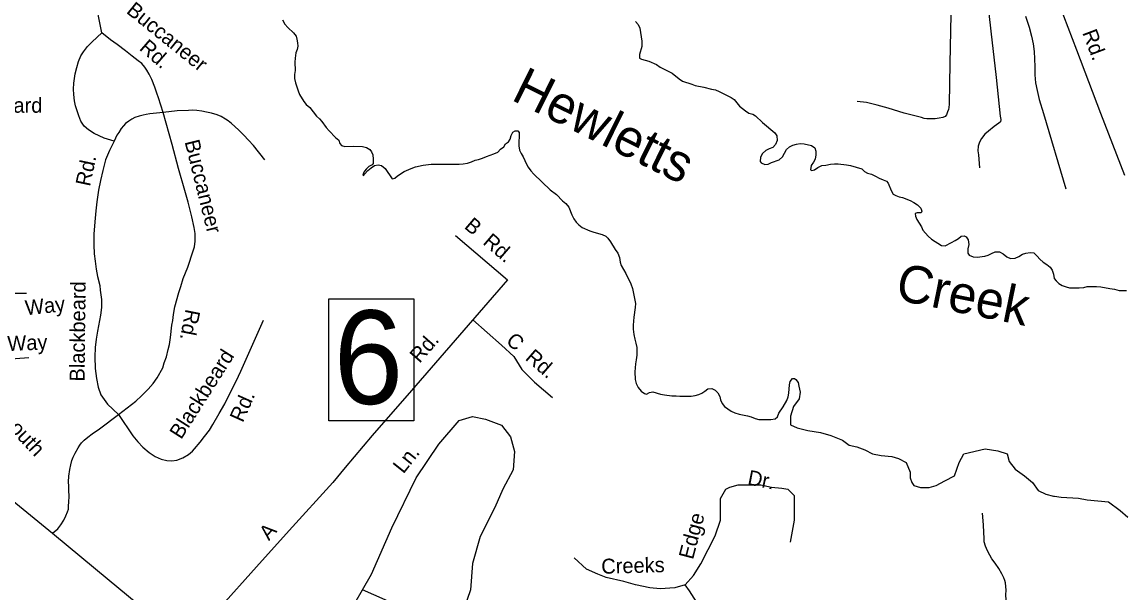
# Model space of a CAD drawing. Extents: x 1945482 to 2853149, y 66427 to 1015778.
# Drawn here: x 2344687 to 2349522, y 160011 to 162514 of the extents above; entities that cross this region are included whole.
import ezdxf

# ---------------------------------------------------------------- set-up
doc = ezdxf.new("R2010")
doc.units = 0
for name, color, linetype in [('Old_Level_10', 7, 'Continuous'), ('Old_Level_21', 7, 'Continuous'), ('Old_Level_31', 7, 'Continuous'), ('Old_Level_35', 7, 'Continuous'), ('Old_Level_60', 7, 'Continuous')]:
    doc.layers.add(name, color=color, linetype=linetype)

msp = doc.modelspace()

# ---------------------------------------------------------------- linework, layer by layer
at = {"layer": 'Old_Level_31'}
msp.add_lwpolyline([(2346031.2, 161300.5), (2346405, 161300.5), (2346405, 160766.2), (2346031.2, 160766.2)], close=True, dxfattribs=at)
at = {"layer": 'Old_Level_35'}
for p, q in [((2345037.2, 162467.3), (2344982.2, 162741.7)), ((2346587.1, 161578.2), (2346814.7, 161383.3)), ((2344482.9, 160548.7), (2344820.1, 160273.8))]:
    msp.add_line(p, q, dxfattribs=at)
for points in [[(2349095.3, 162962), (2349214, 162642.5), (2349309.9, 162392.2), (2349414.7, 162114.4), (2349519.7, 161842.2)], [(2348909.6, 162694.8), (2348934.4, 162473.5), (2348956.6, 162270.3), (2348975.1, 162101), (2348977.6, 162087), (2348976.1, 162077.1), (2348968.4, 162070.5), (2348949, 162056), (2348923.9, 162035), (2348908.3, 162022.2), (2348893, 162003.5), (2348883.8, 161987.4), (2348878.3, 161969.1), (2348877.1, 161949.1), (2348879.8, 161931.1), (2348884.3, 161875.2)], [(2348760.6, 162620.6), (2348753.9, 162332.2), (2348751.1, 162154.2), (2348749.7, 162140), (2348748.2, 162130.1), (2348744.3, 162119.7), (2348738.9, 162107.7), (2348733.3, 162099.3), (2348723.3, 162095), (2348707.3, 162092.4), (2348689.7, 162089.7), (2348671.7, 162089), (2348653.6, 162090.2), (2348641.4, 162091.7), (2348629.4, 162095.2), (2348554.5, 162114.2), (2348483.7, 162135.7), (2348435.3, 162149.5), (2348406.7, 162156.6), (2348388.5, 162161.8), (2348348.3, 162166.1)], [(2349085.8, 162539.6), (2349101.8, 162492), (2349111.5, 162452.6), (2349118.8, 162418.8), (2349124, 162384.9), (2349125.3, 162353.1), (2349126.7, 162317), (2349126.1, 162282.9), (2349129.5, 162247.2), (2349136.7, 162213.4), (2349146.5, 162173.7), (2349164.7, 162112.4), (2349262.1, 161782.2)], [(2345090.2, 161991.2), (2345047.6, 162005.6), (2345025.2, 162014.6), (2345002.8, 162025.8), (2344977.9, 162040.9), (2344959.5, 162057.9), (2344944.5, 162079.6), (2344935.7, 162103.3), (2344928.6, 162125), (2344921.9, 162146.7), (2344917.1, 162168.5), (2344914, 162196.3), (2344913.1, 162220.2), (2344914, 162246.5), (2344920.3, 162286.8), (2344927.4, 162315), (2344934.2, 162341.2), (2344945, 162365.5), (2344956.5, 162384), (2344973.6, 162406.7), (2344994.8, 162427.6), (2345037.2, 162467.3)], [(2345305, 162117.9), (2345284.5, 162181.1), (2345277.7, 162202.8), (2345268.8, 162228.4), (2345255.4, 162262), (2345244.6, 162285.5), (2345233.7, 162303.1), (2345225.3, 162316.6), (2345212.5, 162332.1), (2345196, 162343.6), (2345169.3, 162364.6), (2345140.5, 162387.4), (2345103.2, 162415.8), (2345074.5, 162436.6), (2345037.2, 162467.3)], [(2345305, 162117.9), (2345247.5, 162111.7), (2345231.6, 162108.7), (2345217.6, 162106.2), (2345199.7, 162101.6), (2345181.9, 162095), (2345168.4, 162088.5), (2345154.6, 162079.8), (2345140.9, 162069.4), (2345131.5, 162058.8), (2345121.8, 162046.6), (2345110.6, 162030.1), (2345102.9, 162017.7), (2345090.2, 161991.2)], [(2345109.3, 160793.7), (2345185.1, 160852.5), (2345210.1, 160875.5), (2345239.2, 160904.8), (2345262.1, 160929.7), (2345279.2, 160954.3), (2345303.4, 160997.3), (2345310.4, 161019.6), (2345319.6, 161045.9), (2345328.1, 161078.4), (2345333.5, 161100.6), (2345338.2, 161130.6), (2345343.9, 161185), (2345347.4, 161205.2), (2345350.3, 161231.2), (2345356.8, 161265.6), (2345374.4, 161328.3), (2345383.5, 161354.6), (2345393.9, 161389.2), (2345413.9, 161439.8), (2345437.1, 161510.7), (2345442.6, 161528.9), (2345445.6, 161553), (2345446.2, 161587.2), (2345441.2, 161612.9), (2345431.1, 161660.7), (2345414.8, 161724.1), (2345400.7, 161775.4), (2345372.9, 161872.4), (2345344.7, 161977.3), (2345305, 162117.9)], [(2345751.5, 161909.4), (2345701, 161973.4), (2345680.1, 161996.5), (2345659.2, 162017.7), (2345636.3, 162040.7), (2345605.3, 162069.7), (2345590.7, 162080.9), (2345578.3, 162088.6), (2345559.8, 162099.7), (2345541.8, 162107.2), (2345517.2, 162114.1), (2345495, 162119.2), (2345474.9, 162122.6), (2345452.8, 162125.7), (2345435, 162127), (2345417, 162126.2), (2345366.8, 162124.3), (2345305, 162117.9)], [(2345090.2, 161991.2), (2345069.8, 161950.4), (2345053.3, 161909.7), (2345041.1, 161863.2), (2345031, 161818.9), (2345022.5, 161776.5), (2345014.7, 161726), (2345010, 161686.1), (2345006, 161637.7), (2345002.2, 161583.7), (2345002.1, 161537.4), (2345003.7, 161497.8), (2345006.9, 161465.7), (2345012.3, 161429.9), (2345017.5, 161398.2), (2345027.2, 161358.6), (2345030, 161338.7), (2345032.8, 161318.7), (2345035.6, 161296.9), (2345035, 161262.7), (2345030.1, 161228.7), (2345017.1, 161158), (2345012.2, 161124), (2345007.8, 161087.7), (2345005.5, 161045.6), (2345007.5, 160995.4), (2345013.1, 160951.7), (2345020.5, 160913.9), (2345032.1, 160879.1), (2345062.1, 160839.1), (2345109.3, 160793.7)], [(2346814.7, 161383.3), (2346393.7, 160898.3), (2346221.7, 160701.5), (2346103.2, 160560.6), (2346049.7, 160494.5)], [(2344164.9, 161154.9), (2344169.7, 161156.5), (2344233.5, 161197.5), (2344292.6, 161247.7), (2344360.9, 161288.7), (2344442.9, 161316), (2344565.8, 161325.1), (2344706.9, 161325.1)], [(2345109.3, 160793.7), (2345173.1, 160700), (2345194.2, 160673), (2345217.1, 160649.6), (2345244.3, 160626.7), (2345270.9, 160609.7), (2345297.3, 160597), (2345321.5, 160591.7), (2345343.5, 160590.6), (2345365.4, 160593.4), (2345391.3, 160602.7), (2345416.6, 160617.8), (2345434.1, 160632.3), (2345443.5, 160642.8), (2345468.3, 160671.7), (2345487.3, 160696.4), (2345508.2, 160725.1), (2345523.3, 160750), (2345551.6, 160797.1), (2345575.8, 160840), (2345598, 160884.9), (2345625.7, 160940.2), (2345646, 160983), (2345746, 161206.7)], [(2346662.9, 161208.5), (2346789, 161096.7), (2346842.3, 161047.6), (2346878.5, 160990), (2346933.9, 160934.5), (2347012.8, 160868.4)], [(2344461.1, 161024.4), (2344716, 161042.6)], [(2344820.1, 160273.8), (2344843.3, 160292.8), (2344856.4, 160309.4), (2344869.7, 160330), (2344878.8, 160348.4), (2344886.3, 160366.4), (2344889.8, 160378.7), (2344891.2, 160392.8), (2344892.5, 160408.6), (2344893.4, 160434.9), (2344892.4, 160460.8), (2344891.7, 160478.9), (2344890.9, 160498.8), (2344891.9, 160522.8), (2344897, 160552.9), (2344900.1, 160573.1), (2344905.3, 160591.3), (2344910.7, 160605.6), (2344920.1, 160624.1), (2344933.3, 160646.6), (2344940.7, 160658.7), (2344948.2, 160669.2), (2344959.8, 160681.4), (2344975.4, 160694.2), (2344994.8, 160709.1), (2345025.8, 160730.3), (2345109.3, 160793.7)], [(2345934.8, 159605.7), (2346106.9, 159898), (2346219.1, 160093), (2346307.7, 160297), (2346414.1, 160515.6), (2346514.5, 160663.4), (2346603.1, 160766.9), (2346662.1, 160784.6), (2346718.3, 160772.8), (2346789.1, 160746.2), (2346827.5, 160695.9), (2346845.3, 160630.9), (2346839.3, 160551.1), (2346795, 160465.4), (2346759.6, 160385.6), (2346694.6, 160258.5), (2346662.1, 160140.3), (2346653.3, 160025.1), (2346623.8, 159939.4), (2346567.6, 159900.9), (2346482, 159886.2), (2346387.5, 159930.5), (2346278.2, 159980.7), (2346179.6, 160024.3)], [(2346049.7, 160494.5), (2345857.8, 160285), (2345714.1, 160125.1), (2345553.2, 159944.8), (2345427.1, 159795.7)], [(2347594, 160047.1), (2347630.5, 160088.1), (2347662.3, 160138.2), (2347694.2, 160202), (2347726.1, 160261.3), (2347748.8, 160329.6), (2347748.8, 160384.3), (2347748.8, 160425.3), (2347771.6, 160466.3), (2347789.8, 160475.4), (2347826.2, 160484.5), (2347862.6, 160484.5), (2347926.3, 160484.5), (2347971.8, 160475.4), (2348017.4, 160470.8), (2348044.7, 160466.3), (2348072, 160438.9), (2348072, 160407.1), (2348072, 160361.5), (2348072, 160329.6), (2348053.8, 160233.9)], [(2348968.2, 159853.8), (2348978.4, 159894.2), (2348987.8, 159914.6), (2348992.7, 159938.8), (2348995.9, 159958.9), (2349001.2, 159981.1), (2349000.4, 160003.1), (2349001.6, 160023.1), (2348999, 160039.1), (2348998.3, 160055.2), (2348995.6, 160064.9), (2348991.2, 160076.9), (2348982.6, 160094.6), (2348969.6, 160118), (2348952.9, 160141.3), (2348938, 160160.8), (2348929.2, 160176.5), (2348918.6, 160196.1), (2348909.9, 160215.8), (2348904.9, 160235.6), (2348904.2, 160251.3), (2348903.3, 160275.3), (2348901.9, 160309.3), (2348897.9, 160361.4)], [(2344820.1, 160273.8), (2345068.1, 160067.7), (2345186.8, 159969.1)], [(2347594, 160047.1), (2347548.5, 160033.5), (2347484.8, 160028.9), (2347439.3, 160033.5), (2347375.6, 160047.1), (2347325.5, 160060.8), (2347248.1, 160079), (2347211.7, 160092.7), (2347161.6, 160115.5), (2347107, 160165.6)], [(2347566.7, 159085.8), (2347594, 159199.7), (2347594, 159254.4), (2347594, 159313.6), (2347589.5, 159354.6), (2347566.7, 159391), (2347548.5, 159445.7), (2347553.1, 159491.3), (2347584.9, 159527.7), (2347616.8, 159582.4), (2347630.5, 159650.7), (2347653.2, 159723.6), (2347662.3, 159764.6), (2347676, 159823.9), (2347676, 159864.9), (2347666.9, 159910.4), (2347653.2, 159956), (2347612.3, 160019.8), (2347594, 160047.1)]]:
    msp.add_lwpolyline(points, dxfattribs=at)
at = {"layer": 'Old_Level_60'}
for points in [[(2345828.7, 162524.3), (2345838.5, 162504.2), (2345851.5, 162489.9), (2345877, 162467.2), (2345888.2, 162452.2), (2345892, 162439.1), (2345894.7, 162423.5), (2345895.5, 162408.5), (2345892.7, 162393.4), (2345887.7, 162379.1)], [(2347376.5, 162516.6), (2347388.2, 162503.1), (2347394.5, 162486.9), (2347398.7, 162468.7), (2347404, 162430.7), (2347403.7, 162407.5), (2347393, 162372.1), (2347393.7, 162356), (2347402, 162350.8), (2347434, 162342.3), (2347468, 162327.2), (2347485, 162316.1), (2347537.5, 162289.9), (2347567.7, 162265.2), (2347582.7, 162255.5), (2347623, 162241.6), (2347638, 162235.5), (2347675.5, 162228.2), (2347709.7, 162219.3), (2347726.7, 162216.1), (2347743.5, 162209.3), (2347795.2, 162182.8), (2347808, 162174.5), (2347831.7, 162145.8), (2347857.7, 162125), (2347873, 162114.1), (2347890.7, 162110.2), (2347902.5, 162102.5), (2347933.2, 162074.2), (2347986.7, 162028.2), (2347996, 162014.5), (2347997.7, 161994.7), (2347989.7, 161977.2), (2347977.5, 161963.9), (2347961.7, 161958.4)], [(2345887.7, 162379.1), (2345883.5, 162356.1), (2345882.5, 162338.5), (2345883.5, 162301.9), (2345881.5, 162283.7), (2345881.7, 162266.3), (2345886, 162248.2), (2345896.7, 162213.1), (2345903.7, 162196.8), (2345922, 162165.5), (2345932, 162152.2), (2345949, 162138.7), (2345977.7, 162101.1), (2345990.7, 162089), (2346001.5, 162077.3), (2346020.2, 162051.9), (2346033.5, 162036.8), (2346061.5, 162008.4), (2346076.2, 161995.8), (2346080.7, 161982.1), (2346087, 161972.2), (2346102, 161968.4), (2346138, 161969.1), (2346179.5, 161968.7), (2346196.5, 161963.3), (2346211.5, 161955.2), (2346218.5, 161945.5), (2346224, 161931.2), (2346226, 161912.2), (2346225.7, 161894.5), (2346221.5, 161887.7), (2346207, 161881.2), (2346195, 161869.3), (2346185, 161855.6), (2346181, 161842.6), (2346184.2, 161841.4), (2346189.5, 161849.1), (2346202.7, 161862.7), (2346216.7, 161875.4), (2346231.7, 161885.1), (2346247.5, 161888.2), (2346263, 161884.9), (2346278.5, 161871.4), (2346309.5, 161827.2), (2346320.7, 161829.7), (2346333, 161839.1), (2346362.2, 161858.7), (2346392, 161872.5), (2346411.5, 161879.7), (2346446, 161887.2), (2346480, 161891.4), (2346603.2, 161890.6), (2346620.2, 161892.2), (2346640, 161895.9)], [(2346640, 161895.9), (2346657.5, 161901.7), (2346672.7, 161907.8), (2346688.2, 161911.5), (2346705.5, 161917.1), (2346722.7, 161924.2), (2346755.5, 161936), (2346773, 161943.4), (2346784.7, 161956.8), (2346798.7, 161966.4), (2346806, 161979.5), (2346819.5, 161988.2), (2346826, 162000.5), (2346830.5, 162016), (2346838.5, 162030.8), (2346848.2, 162037.4), (2346859.7, 162037.5), (2346865.5, 162030.3), (2346865.2, 161970.8), (2346867.5, 161951.6), (2346874.5, 161937.6), (2346884, 161922.5), (2346898, 161891.6), (2346905.5, 161878.3), (2346917.5, 161861.1), (2346930.2, 161846.8), (2347002.2, 161778.6), (2347030, 161758.6), (2347055.5, 161730.5), (2347070.7, 161717.8), (2347083.5, 161702.3), (2347097.5, 161668.7), (2347106, 161651.3), (2347116.7, 161637), (2347128, 161624.5), (2347142.5, 161613.8), (2347175.7, 161598), (2347193.7, 161592.2), (2347230.7, 161582.5), (2347245.5, 161575.7), (2347254.5, 161566.8), (2347267, 161551), (2347287.5, 161516.5), (2347298.2, 161500.5), (2347306.2, 161481.5), (2347308.7, 161461.3), (2347313.2, 161446.5), (2347333.7, 161411), (2347355.5, 161366.4), (2347362.5, 161346.3), (2347376.2, 161280.1), (2347375, 161262.6), (2347368.7, 161220.3), (2347365.7, 161184.3), (2347365.7, 161167.3), (2347369, 161143.9), (2347372.7, 161124.3), (2347378, 161105.5), (2347381.7, 161086.6), (2347381.5, 161053.2), (2347379.5, 161033), (2347376.5, 161015.6), (2347373.2, 160980), (2347374.2, 160946.3), (2347378.7, 160929.8), (2347388.5, 160911.6), (2347401.5, 160896.2), (2347415.2, 160884.7), (2347424.2, 160882.6), (2347438.2, 160889.2), (2347452.7, 160892.4), (2347485.5, 160882.8), (2347503, 160879.2), (2347535.2, 160875.8), (2347554.7, 160875.6), (2347570.2, 160874.2), (2347604.5, 160873.1), (2347620.7, 160873.8), (2347637.5, 160876.1), (2347653.5, 160881.1), (2347667.5, 160887.5), (2347680.7, 160896.1), (2347692.7, 160906.1), (2347711.5, 160908), (2347726, 160900.2), (2347737, 160887.9), (2347745.5, 160872.9), (2347749.2, 160857.5), (2347756, 160840.9), (2347767, 160828.1), (2347796.2, 160808.1), (2347811, 160800.3), (2347830.5, 160794.3), (2347866.7, 160787.1), (2347883.2, 160782.5), (2347901.5, 160776.1), (2347917.5, 160772.1), (2347969.2, 160771.5), (2347988, 160774.2), (2347998.2, 160782.7)], [(2347961.7, 161958.4), (2347947.5, 161951.2), (2347933.2, 161938.1), (2347924, 161920.9), (2347923, 161903.1), (2347927, 161897.3), (2347942.7, 161889.3), (2347958.5, 161890.6), (2347972.7, 161898.7), (2348006, 161910.2), (2348020.5, 161923.4), (2348030, 161938.6), (2348038, 161954.7), (2348050.7, 161967.5), (2348066, 161974.4), (2348082.2, 161979.1), (2348098.5, 161980.9), (2348115, 161980.6), (2348148.2, 161972.2), (2348162.2, 161962.1), (2348166.7, 161947.6), (2348167, 161931.4), (2348164, 161912.9), (2348156.5, 161899.6), (2348146, 161884.6), (2348143.5, 161866.1), (2348149.7, 161863.3), (2348160.5, 161866.5), (2348175.7, 161876.2), (2348192.5, 161884.7), (2348211, 161887.1), (2348231, 161891.1), (2348248.2, 161892.1), (2348264.5, 161891.9), (2348301.7, 161888.2), (2348319.2, 161884.4), (2348368, 161869.7), (2348379.5, 161858.9), (2348393.2, 161851.3), (2348411, 161846.6), (2348428, 161838.3), (2348443.7, 161829.1), (2348462.5, 161822.8), (2348476.5, 161816.3), (2348483.7, 161807.3), (2348496.7, 161774.7), (2348505.7, 161759.9), (2348517.2, 161753.6), (2348532, 161748.3), (2348546.5, 161744.2), (2348580.5, 161730.9), (2348596, 161722.8), (2348612.2, 161712.4), (2348627.7, 161697.7), (2348631.5, 161684.4), (2348628, 161677.6), (2348611.7, 161677.2), (2348602.5, 161674.6), (2348603, 161662.2), (2348610, 161648.6), (2348629.5, 161616.8), (2348636.5, 161601.6), (2348658.7, 161575.4), (2348674, 161561.7), (2348718, 161533.6), (2348733, 161533.5), (2348761.7, 161546.8), (2348778, 161555.9), (2348792, 161564.5), (2348804.2, 161574.5), (2348817, 161576.7), (2348826.5, 161572.1), (2348834.2, 161559), (2348837.2, 161538.4), (2348833.5, 161519.4), (2348832.7, 161501), (2348839.2, 161491.8), (2348856, 161484), (2348874, 161482.5), (2348907.2, 161487.3), (2348922, 161492.1), (2348936.7, 161499.9), (2348952.7, 161507), (2348971.2, 161506.4), (2348988.7, 161497.4), (2349004, 161484.8), (2349020.2, 161477.6), (2349040, 161479), (2349057.2, 161486), (2349072.7, 161495.7), (2349087.5, 161500.3), (2349107, 161503.6), (2349122.2, 161501.9), (2349137.2, 161488), (2349148.5, 161473.9), (2349164, 161460.9), (2349179, 161450.7), (2349194, 161438.6)], [(2349194, 161438.6), (2349202.5, 161425.6), (2349208.7, 161408.7), (2349211, 161389.9), (2349219.7, 161379.8), (2349232.7, 161367.3), (2349247.2, 161359.4), (2349263.5, 161352.9), (2349279.5, 161349.2), (2349321.5, 161349), (2349341, 161350.6), (2349356.5, 161354), (2349376.5, 161354.9), (2349396.5, 161354.7), (2349416.2, 161353.1), (2349455, 161345.9), (2349476.2, 161343.2), (2349496.7, 161337.5), (2349513.5, 161336.7), (2349529.2, 161337.4)], [(2347998.2, 160782.7), (2348005.2, 160799.4), (2348023, 160826.5), (2348039.2, 160854.9), (2348045.5, 160871.1), (2348048.2, 160886.6), (2348051, 160923.4), (2348054.5, 160938.2), (2348064.2, 160950.8), (2348072.7, 160951.3), (2348079, 160946.2), (2348089.5, 160933.5), (2348092.2, 160917.4), (2348098.2, 160891.8), (2348094, 160862.3), (2348068.5, 160828.5), (2348056, 160786.2), (2348056, 160748.2), (2348085.5, 160735.5), (2348132, 160722.8), (2348187, 160714.3), (2348233.2, 160701.7), (2348284, 160680.6), (2348313.5, 160659.4), (2348347.2, 160651), (2348381.2, 160638.3), (2348415, 160621.4), (2348453, 160612.9), (2348499.5, 160608.7), (2348529, 160600.2), (2348562.7, 160583.3), (2348579.7, 160541.1), (2348579.7, 160515.7), (2348588, 160494.6), (2348596.5, 160481.9), (2348626, 160473.5), (2348664.2, 160473.5), (2348693.7, 160481.9), (2348731.7, 160503.1), (2348774, 160524.2), (2348795, 160583.3), (2348816.2, 160621.4), (2348909, 160642.5), (2348964, 160634.1), (2349006.2, 160621.4), (2349014.7, 160587.6), (2349040, 160553.8), (2349082.2, 160524.2), (2349116, 160494.6), (2349141.5, 160460.8), (2349175.2, 160443.9), (2349209, 160435.4), (2349213.2, 160435.4), (2349242.7, 160431.2), (2349318.7, 160427), (2349356.7, 160418.5), (2349449.7, 160410.1), (2349500.5, 160372), (2349534.2, 160342.5)]]:
    msp.add_lwpolyline(points, dxfattribs=at)

# ---------------------------------------------------------------- texts
at = {"layer": 'Old_Level_10'}
for s, height, rotation, p in [('Buccaneer', 65.62, 321.0761, (2345140.3, 162556.5)), ('Rd.', 65.62, 290.6979, (2349334.1, 162467.4)), ('Rd.', 65.62, 319.1111, (2345197.1, 162394.5)), ('Buccaneer', 65.62, 283.947, (2345399.1, 161989.6)), ('Rd.', 65.62, 77.9751, (2344984.6, 161790.5)), ('B  Rd.', 65.62, 319.4397, (2346621.8, 161613.2)), ('Blackbeard', 65.62, 89.374, (2344961, 160937.7)), ('Way', 65.62, 6.0724, (2344703.9, 161228.1)), ('Rd.', 65.62, 258.9688, (2345404.3, 161258.2)), ('Way', 65.62, 2.411, (2344624, 161071.5)), ('Rd.', 65.62, 49.0456, (2346429.8, 161015)), ('C  Rd.', 65.62, 319.0518, (2346804.3, 161109.7)), ('Blackbeard', 65.62, 57.5301, (2345384.3, 160680.9)), ('Yarmouth', 65.62, 313.287, (2344484.1, 160881.5)), ('Rd.', 65.62, 65.9298, (2345654.4, 160754.9)), ('Ln.', 65.62, 51.4536, (2346358.4, 160530.4)), ('Dr.', 65.62, 348.8751, (2347864.2, 160486.7)), ('Edge', 65.62, 75.2833, (2347628, 160154.4)), ('A', 65.6, 48.874, (2345769.1, 160237.6)), ('Creeks', 65.62, 1.559, (2347227, 160094.7))]:
    msp.add_text(s, height=height, rotation=rotation, dxfattribs=at).set_placement(p)
msp.add_text('Windward', height=65.62, dxfattribs=at).set_placement((2344385.8, 162116.3))
at = {"layer": 'Old_Level_21'}
for s, rotation, p in [('Hewletts', 333.5697, (2346826.1, 162175.1)), ('Creek', 348.5054, (2348510.4, 161298))]:
    msp.add_text(s, height=164.04, rotation=rotation, dxfattribs=at).set_placement(p)
at = {"layer": 'Old_Level_31'}
msp.add_text('6', height=410.1, dxfattribs=at).set_placement((2346052.9, 160839.6))

doc.saveas('drawing.dxf')
